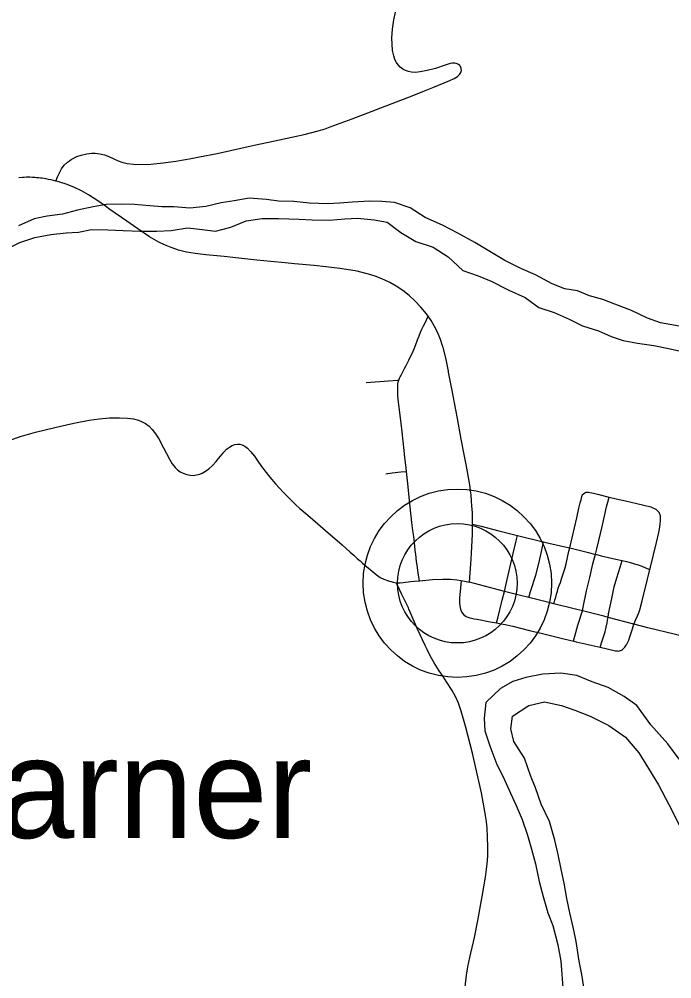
# Model space of a CAD drawing. Extents: x -10 to 158, y 8 to 33.
# Drawn here: x 126.856 to 127.371, y 25.356 to 26.114 of the extents above; entities that cross this region are included whole.
import ezdxf

# ---------------------------------------------------------------- set-up
doc = ezdxf.new("R2010")
doc.units = 0
for name, color, linetype in [('GM_X_Major_River', 7, 'Continuous'), ('GM_X_State_Route', 7, 'Continuous'), ('GM_X_Township_Road', 7, 'Continuous'), ('GM_X_Unincorporated', 7, 'Continuous'), ('GM_X_Unincorporated_Location', 7, 'Continuous'), ('GM_X_Unincorporated_Text', 7, 'Continuous')]:
    doc.layers.add(name, color=color, linetype=linetype)

msp = doc.modelspace()

# ---------------------------------------------------------------- linework, layer by layer
at = {"layer": 'GM_X_Major_River'}
for points in [[(127.3768, 25.87143), (127.36198, 25.87427), (127.3517, 25.87792), (127.33911, 25.88382), (127.32615, 25.88896), (127.31662, 25.89263), (127.30597, 25.89552), (127.29643, 25.89956), (127.28655, 25.90095), (127.27664, 25.90498), (127.26328, 25.91201), (127.25183, 25.91717), (127.23924, 25.92345), (127.22854, 25.92975), (127.21554, 25.93754), (127.20218, 25.94495), (127.18996, 25.95124), (127.17622, 25.9575), (127.16437, 25.96493), (127.15218, 25.96932), (127.14232, 25.96994), (127.13245, 25.97019), (127.11881, 25.96962), (127.10859, 25.96873), (127.09912, 25.96822), (127.08508, 25.96879), (127.07255, 25.97014), (127.06042, 25.97035), (127.05092, 25.97174), (127.03726, 25.97269), (127.02553, 25.97064), (127.01532, 25.96898), (127.00323, 25.96616), (126.99036, 25.96485), (126.97783, 25.96582), (126.96835, 25.96569), (126.95886, 25.9667), (126.94672, 25.96767)], [(126.94672, 25.96767), (126.93686, 25.96792), (126.92435, 25.96775), (126.91414, 25.96571), (126.90166, 25.96327), (126.88995, 25.96007), (126.87784, 25.95839), (126.86763, 25.95636), (126.8552, 25.95088)], [(126.92576, 25.94766), (126.9379, 25.94706), (126.95117, 25.94649), (126.96444, 25.94667), (126.97581, 25.9472), (126.98867, 25.94927), (126.99816, 25.94826), (127.01069, 25.94653), (127.02278, 25.94973), (127.03485, 25.95483), (127.04771, 25.95652), (127.0606, 25.95669), (127.07691, 25.95616), (127.08716, 25.95554), (127.10081, 25.95534), (127.11293, 25.95626), (127.12278, 25.95678), (127.13607, 25.95544), (127.14633, 25.95368), (127.15705, 25.94548), (127.1689, 25.93843), (127.18261, 25.93406), (127.19447, 25.92626), (127.20599, 25.91541), (127.21817, 25.9114), (127.22847, 25.90699), (127.24221, 25.89996), (127.25518, 25.89407), (127.2659, 25.88625), (127.27809, 25.88224), (127.28991, 25.87709), (127.30059, 25.87192), (127.31316, 25.86792), (127.32308, 25.8635), (127.3326, 25.86021), (127.344, 25.85809), (127.35692, 25.85637), (127.36832, 25.85387), (127.38163, 25.85101)], [(126.84521, 25.93215), (126.85613, 25.93761), (126.86821, 25.94157), (126.88069, 25.94402), (126.8928, 25.94532), (126.90265, 25.94583), (126.91286, 25.94786), (126.92576, 25.94766)], [(127.37687, 25.52958), (127.36798, 25.5416), (127.35451, 25.5566), (127.34331, 25.572), (127.33336, 25.57907), (127.32075, 25.58611), (127.30818, 25.59049), (127.29598, 25.59564), (127.28345, 25.59737), (127.26905, 25.5968), (127.25582, 25.59396), (127.24562, 25.59079), (127.23584, 25.58534), (127.22424, 25.57418), (127.22288, 25.56203), (127.2234, 25.55179), (127.22735, 25.54008), (127.23286, 25.52536), (127.23792, 25.51556), (127.24378, 25.50274), (127.24808, 25.49293), (127.25278, 25.48199), (127.25712, 25.46953), (127.2603, 25.45857), (127.26349, 25.44685), (127.26633, 25.43285), (127.26952, 25.42113), (127.27311, 25.40828), (127.27704, 25.39809), (127.28103, 25.38297), (127.28348, 25.3701), (127.28532, 25.34584)], [(127.30158, 25.34948), (127.29993, 25.35932), (127.29789, 25.36991), (127.2954, 25.38544), (127.29337, 25.39565), (127.29055, 25.40814), (127.28812, 25.41949), (127.28606, 25.4316), (127.28403, 25.44144), (127.28121, 25.4543), (127.27878, 25.46565), (127.27441, 25.48039), (127.26778, 25.49396), (127.26344, 25.5068), (127.25951, 25.51661), (127.25478, 25.53021), (127.24626, 25.54337), (127.24385, 25.55358), (127.24523, 25.56346), (127.25801, 25.57199), (127.27048, 25.57481), (127.28379, 25.57195), (127.29445, 25.5683), (127.30665, 25.56353), (127.32116, 25.55614), (127.33455, 25.54684), (127.34496, 25.53446), (127.3527, 25.52204), (127.36046, 25.50925)], [(127.36046, 25.50925), (127.36863, 25.4938), (127.37681, 25.4776)]]:
    msp.add_lwpolyline(points, dxfattribs=at)
at = {"layer": 'GM_X_State_Route'}
for points in [[(126.97656, 25.93332), (126.9756, 25.93365), (126.9705, 25.93577), (126.96608, 25.93794), (126.9586, 25.94225), (126.9493, 25.94838), (126.94066, 25.95443), (126.92743, 25.96369), (126.92392, 25.96626), (126.91782, 25.97056), (126.91052, 25.97539), (126.90506, 25.97848), (126.89939, 25.98117), (126.89355, 25.98346), (126.8879, 25.98526), (126.88454, 25.9861), (126.88093, 25.98704), (126.87891, 25.98747), (126.87707, 25.98781), (126.87535, 25.98813), (126.87394, 25.98835), (126.87262, 25.98851), (126.87098, 25.98868), (126.86945, 25.98884), (126.86797, 25.98895), (126.86627, 25.98906), (126.86409, 25.98917), (126.86157, 25.98917), (126.85971, 25.98911), (126.85823, 25.98901), (126.85539, 25.98878)], [(127.17861, 25.8794), (127.17729, 25.88128), (127.17293, 25.88663), (127.16822, 25.89167), (127.16357, 25.89589), (127.15862, 25.89974), (127.15337, 25.90319), (127.14849, 25.90602), (127.14452, 25.90789), (127.13756, 25.91075), (127.13339, 25.91216), (127.12248, 25.91495), (127.11756, 25.91582), (127.10892, 25.91715), (127.0978, 25.91847), (127.08852, 25.91941), (127.07305, 25.92084), (127.06563, 25.92153), (127.05451, 25.92256), (127.0434, 25.92379), (127.02672, 25.9256), (127.01745, 25.92656), (127.00322, 25.92783), (126.99462, 25.92884), (126.98796, 25.93004), (126.9814, 25.93167), (126.97656, 25.93332)], [(127.19004, 25.85598), (127.18844, 25.86095), (127.18629, 25.86619), (127.18377, 25.87126), (127.18089, 25.87613), (127.17861, 25.8794)], [(127.19464, 25.83606), (127.19423, 25.83868), (127.19287, 25.84532), (127.19036, 25.85499), (127.19004, 25.85598)], [(127.21364, 25.70928), (127.21371, 25.71525), (127.21376, 25.71975), (127.21359, 25.72413), (127.21318, 25.72969), (127.21292, 25.73341), (127.21254, 25.73835), (127.2121, 25.74138), (127.21143, 25.74627), (127.20877, 25.76219), (127.20719, 25.77009), (127.20483, 25.78225), (127.20174, 25.79874), (127.20051, 25.80545), (127.19769, 25.8207), (127.19477, 25.83519), (127.19464, 25.83606)], [(126.84751, 25.78129), (126.85745, 25.78463), (126.86874, 25.78781), (126.88375, 25.79158), (126.89888, 25.79497), (126.91103, 25.7973), (126.91898, 25.79842), (126.92698, 25.79907), (126.935, 25.79928), (126.94113, 25.799), (126.94595, 25.79831), (126.95002, 25.79721), (126.95277, 25.79606), (126.95538, 25.79464), (126.95826, 25.79251), (126.96083, 25.78997), (126.96343, 25.78664), (126.96602, 25.7825), (126.96976, 25.77542), (126.9743, 25.76658), (126.97659, 25.76283), (126.97892, 25.75983), (126.98075, 25.75804), (126.98282, 25.75651), (126.9851, 25.75531), (126.98813, 25.75427), (126.99066, 25.75382), (126.99323, 25.75371), (126.99581, 25.75404), (126.99828, 25.75468), (127.00008, 25.75539), (127.00291, 25.75695), (127.0055, 25.75885), (127.00833, 25.7614), (127.01123, 25.76467), (127.01316, 25.76696), (127.01467, 25.7689), (127.01738, 25.77215), (127.01947, 25.7743), (127.0218, 25.77607), (127.02382, 25.7772), (127.026, 25.77801), (127.02823, 25.77839), (127.02985, 25.77833), (127.03186, 25.77779), (127.03379, 25.77682), (127.03602, 25.7751), (127.03847, 25.77256), (127.04146, 25.76877), (127.04469, 25.76426), (127.04793, 25.7597), (127.05357, 25.75223), (127.05802, 25.74697), (127.06434, 25.74011), (127.06695, 25.73747), (127.07315, 25.73151), (127.074, 25.7307), (127.07744, 25.72745), (127.08355, 25.72225), (127.09153, 25.71543), (127.09766, 25.71021), (127.11068, 25.69879), (127.1139, 25.69591), (127.11713, 25.69302), (127.11989, 25.69056), (127.12267, 25.68811), (127.12497, 25.68607), (127.12682, 25.68444), (127.12866, 25.68283), (127.13004, 25.68163), (127.13142, 25.68045), (127.13281, 25.67926), (127.13757, 25.6753), (127.1407, 25.67316), (127.14351, 25.67171), (127.14645, 25.67059), (127.14819, 25.67009), (127.14934, 25.66979), (127.1511, 25.66935), (127.15349, 25.66894), (127.15447, 25.66889), (127.15663, 25.66893), (127.15885, 25.6691), (127.16474, 25.66977), (127.17112, 25.67036), (127.17179, 25.67042), (127.18218, 25.67139), (127.19019, 25.67183), (127.19631, 25.67174), (127.20118, 25.67124), (127.20462, 25.6706), (127.21121, 25.66931)], [(127.21121, 25.66931), (127.21233, 25.68371), (127.21259, 25.68742), (127.21296, 25.69238), (127.21361, 25.70729), (127.21364, 25.70928)], [(127.34092, 25.63628), (127.32068, 25.64152), (127.31725, 25.64241), (127.30038, 25.64672), (127.29379, 25.6484), (127.27795, 25.65225), (127.27509, 25.65296), (127.25801, 25.65716), (127.25159, 25.65874), (127.23882, 25.6621), (127.21121, 25.66931)], [(127.40176, 25.62107), (127.39067, 25.62371), (127.3738, 25.62792), (127.35212, 25.63338), (127.34092, 25.63628)]]:
    msp.add_lwpolyline(points, dxfattribs=at)
at = {"layer": 'GM_X_Township_Road'}
for points in [[(126.95214, 25.99931), (126.95959, 25.99959), (126.96949, 26.0005), (126.97933, 26.00186), (126.9915, 26.00403), (126.99817, 26.00522), (127.01217, 26.00795), (127.04128, 26.0144), (127.05767, 26.01801), (127.0807, 26.0229), (127.09191, 26.02588), (127.0972, 26.02752), (127.10127, 26.02897), (127.11875, 26.03537), (127.13446, 26.04127), (127.15707, 26.05001), (127.16457, 26.05296), (127.17431, 26.05688), (127.18231, 26.06003), (127.19585, 26.06558), (127.19918, 26.06711), (127.20172, 26.06879), (127.20262, 26.06958), (127.20342, 26.07046), (127.20398, 26.07126), (127.20434, 26.07192), (127.20485, 26.07363), (127.20478, 26.07485), (127.20463, 26.07554), (127.20444, 26.07613), (127.20398, 26.07699), (127.20355, 26.07758), (127.20264, 26.07836), (127.20156, 26.07889), (127.20075, 26.07916), (127.19978, 26.0793), (127.19881, 26.07939), (127.19794, 26.07933), (127.19612, 26.07902), (127.192, 26.07773), (127.18438, 26.07515), (127.17782, 26.0734), (127.17237, 26.07236), (127.16868, 26.07205), (127.16559, 26.07215), (127.16316, 26.07263), (127.16082, 26.07344), (127.15863, 26.07461), (127.15665, 26.0761), (127.15494, 26.07789), (127.15353, 26.07993), (127.15243, 26.08215), (127.15145, 26.08509), (127.15059, 26.08936), (127.1501, 26.0943), (127.15007, 26.09927), (127.15061, 26.10608), (127.15164, 26.11345), (127.15313, 26.12074)], [(126.88454, 25.9861), (126.88605, 25.98942), (126.8876, 25.99278), (126.88926, 25.99571), (126.89136, 25.99864), (126.89388, 26.00108), (126.89534, 26.0022), (126.89688, 26.00323), (126.90131, 26.00548), (126.9048, 26.00674), (126.90904, 26.00774), (126.91273, 26.00819), (126.91583, 26.0082), (126.91953, 26.00774), (126.92314, 26.00687), (126.92664, 26.00561), (126.93054, 26.00372), (126.93386, 26.00204), (126.93677, 26.00099), (126.94101, 26.00007), (126.94594, 25.9995), (126.95214, 25.99931)], [(127.16287, 25.84369), (127.16342, 25.84479), (127.16449, 25.84694), (127.16597, 25.84988), (127.16759, 25.85369), (127.16891, 25.85712), (127.17035, 25.86086), (127.1716, 25.86401), (127.17271, 25.86678), (127.17376, 25.86914), (127.17498, 25.87173), (127.17618, 25.87426), (127.17861, 25.8794)], [(127.1555, 25.82903), (127.15578, 25.82976), (127.15612, 25.8305), (127.15655, 25.83144), (127.15694, 25.83232), (127.1586, 25.83555), (127.16004, 25.83824), (127.16115, 25.84042), (127.16233, 25.84259), (127.16287, 25.84369)], [(127.12981, 25.82708), (127.15445, 25.82895), (127.1555, 25.82903)], [(127.1616, 25.75683), (127.16107, 25.76185), (127.16034, 25.76793), (127.15957, 25.77342), (127.15815, 25.7882), (127.15744, 25.79492), (127.15528, 25.81147), (127.15504, 25.81377), (127.15481, 25.81691), (127.15463, 25.8206), (127.15463, 25.82244), (127.1547, 25.82415), (127.15473, 25.8251), (127.15481, 25.82603), (127.15501, 25.82726), (127.15521, 25.82808), (127.1555, 25.82903)], [(127.14521, 25.75494), (127.15025, 25.75563), (127.15717, 25.75637), (127.1616, 25.75683)], [(127.17179, 25.67042), (127.17125, 25.67359), (127.17077, 25.67646), (127.17043, 25.67874), (127.16988, 25.68265), (127.16948, 25.6856), (127.1691, 25.68865), (127.16879, 25.69152), (127.1685, 25.69425), (127.1681, 25.69775), (127.16723, 25.70546), (127.16664, 25.71027), (127.16579, 25.71646), (127.16438, 25.72895), (127.16237, 25.7496), (127.1616, 25.75683)], [(127.2904, 25.69634), (127.29228, 25.7043), (127.29595, 25.72029), (127.29773, 25.72784), (127.29875, 25.73191), (127.29934, 25.73431), (127.30003, 25.73709), (127.30028, 25.73768), (127.30088, 25.73858), (127.30136, 25.7391), (127.30247, 25.73996)], [(127.30247, 25.73996), (127.30337, 25.74034), (127.30417, 25.74048), (127.3052, 25.74046), (127.30628, 25.7403), (127.3079, 25.73991), (127.3093, 25.73953), (127.31332, 25.73853), (127.32059, 25.73679), (127.32158, 25.73656)], [(127.31075, 25.69133), (127.3119, 25.6956), (127.3162, 25.7144), (127.31951, 25.72897), (127.32049, 25.73257), (127.32158, 25.73656)], [(127.32158, 25.73656), (127.32707, 25.73526), (127.33448, 25.73351), (127.34332, 25.73152), (127.34902, 25.73024), (127.35441, 25.7288), (127.35668, 25.72783), (127.35831, 25.72692), (127.35973, 25.72573), (127.36094, 25.7243)], [(127.35373, 25.67937), (127.35419, 25.6813), (127.35896, 25.70062), (127.36072, 25.70848), (127.36151, 25.71275), (127.36188, 25.71577), (127.36208, 25.71773), (127.36215, 25.7195), (127.36212, 25.72073), (127.36204, 25.72175), (127.36183, 25.72258), (127.36159, 25.72316), (127.36094, 25.7243)], [(127.21371, 25.71525), (127.22055, 25.71352), (127.23437, 25.71001), (127.24927, 25.70624)], [(127.23882, 25.6621), (127.2411, 25.6714), (127.24572, 25.6919), (127.24825, 25.7021), (127.24927, 25.70624)], [(127.24927, 25.70624), (127.25118, 25.70576), (127.26742, 25.70173), (127.26963, 25.70117)], [(127.25801, 25.65716), (127.25953, 25.6619), (127.26368, 25.67495), (127.26606, 25.68398), (127.26811, 25.69369), (127.26887, 25.69723), (127.26963, 25.70117)], [(127.26963, 25.70117), (127.27404, 25.70004), (127.28553, 25.69752), (127.2904, 25.69634)], [(127.27795, 25.65225), (127.27817, 25.65305), (127.27875, 25.65512), (127.27939, 25.65743), (127.28006, 25.65985), (127.28068, 25.66223), (127.28133, 25.66453), (127.28211, 25.66679), (127.283, 25.66915), (127.28419, 25.67268), (127.28536, 25.67604), (127.28656, 25.67986), (127.28751, 25.68387), (127.28982, 25.69392), (127.2904, 25.69634)], [(127.2904, 25.69634), (127.30523, 25.69277), (127.30879, 25.69183), (127.31075, 25.69133)], [(127.30038, 25.64672), (127.30095, 25.64968), (127.3037, 25.66252), (127.3062, 25.67302), (127.30876, 25.68393), (127.31075, 25.69133)], [(127.31075, 25.69133), (127.31536, 25.69014), (127.32677, 25.68754), (127.3317, 25.68642)], [(127.32068, 25.64152), (127.3211, 25.64425), (127.32356, 25.65647), (127.32561, 25.66558), (127.32765, 25.67278), (127.33013, 25.68115), (127.3317, 25.68642)], [(127.3317, 25.68642), (127.3352, 25.68563), (127.33909, 25.68457), (127.34145, 25.68391), (127.34436, 25.68294), (127.34729, 25.68185), (127.35012, 25.68079), (127.35373, 25.67937)], [(127.34092, 25.63628), (127.34174, 25.63801), (127.34259, 25.63986), (127.3438, 25.6427), (127.34465, 25.64462), (127.34518, 25.64597), (127.34569, 25.64749), (127.34766, 25.65468), (127.35187, 25.6716), (127.35373, 25.67937)], [(127.20781, 25.34967), (127.20903, 25.35887), (127.21008, 25.36561), (127.21159, 25.3729), (127.21514, 25.38863), (127.2179, 25.40201), (127.22139, 25.42095), (127.22383, 25.43629), (127.22516, 25.44677), (127.22566, 25.45296), (127.22585, 25.45979), (127.22562, 25.46848), (127.22526, 25.47468), (127.22466, 25.48024), (127.2234, 25.48821), (127.22064, 25.50287), (127.21743, 25.51807), (127.21359, 25.5344), (127.20821, 25.55547), (127.20475, 25.56741), (127.20251, 25.57385), (127.20022, 25.57895), (127.19752, 25.58384), (127.19315, 25.59063), (127.19039, 25.59476), (127.18733, 25.59943), (127.1834, 25.60571), (127.18032, 25.61107), (127.17779, 25.61603), (127.17622, 25.61938), (127.17014, 25.63229), (127.16433, 25.64575), (127.16338, 25.64789), (127.16306, 25.64907), (127.16261, 25.65002), (127.16126, 25.65275), (127.1602, 25.65485), (127.1576, 25.66023), (127.15447, 25.66687), (127.15349, 25.66894)], [(127.20462, 25.6706), (127.20413, 25.6648), (127.20345, 25.65671), (127.20342, 25.65234), (127.20381, 25.64922), (127.20454, 25.64684), (127.20538, 25.64518), (127.20655, 25.64372), (127.2075, 25.6429), (127.20874, 25.64226), (127.20993, 25.64176), (127.21144, 25.64123), (127.21282, 25.64091), (127.21488, 25.6405), (127.21727, 25.64001), (127.22763, 25.63811), (127.23272, 25.63721)], [(127.23272, 25.63721), (127.23361, 25.64087), (127.23711, 25.65522), (127.23882, 25.6621)], [(127.29355, 25.62276), (127.29378, 25.62367), (127.29678, 25.6355), (127.30038, 25.64672)], [(127.23272, 25.63721), (127.23667, 25.63637), (127.24074, 25.63551), (127.24539, 25.6345), (127.25856, 25.63123), (127.26881, 25.62868), (127.28573, 25.62467), (127.29355, 25.62276)], [(127.31453, 25.61794), (127.3161, 25.62304), (127.3183, 25.6302), (127.31925, 25.63389), (127.32004, 25.6373), (127.32032, 25.63927), (127.32068, 25.64152)], [(127.31453, 25.61794), (127.32667, 25.6152), (127.32781, 25.61501), (127.32878, 25.61494), (127.32972, 25.61499), (127.33055, 25.61534), (127.33117, 25.61565), (127.33206, 25.61624), (127.33303, 25.61708), (127.33388, 25.61803), (127.33449, 25.61883), (127.33522, 25.6199), (127.33577, 25.62083), (127.33634, 25.62205), (127.33698, 25.62362), (127.33791, 25.62618), (127.33908, 25.63005), (127.33986, 25.63261), (127.34092, 25.63628)], [(127.29355, 25.62276), (127.29537, 25.62231), (127.30263, 25.62063), (127.31453, 25.61794)]]:
    msp.add_lwpolyline(points, dxfattribs=at)
at = {"layer": 'GM_X_Unincorporated'}
for radius in [0.0744, 0.04716]:
    msp.add_circle((127.20167, 25.66847), radius, dxfattribs=at)
at = {"layer": 'GM_X_Unincorporated_Location'}
msp.add_line((127.20167, 25.66847), (127.20167, 25.66847), dxfattribs=at)

# ---------------------------------------------------------------- texts
at = {"layer": 'GM_X_Unincorporated_Text'}
msp.add_text('Warner', height=0.078977, rotation=0.00001, dxfattribs=at).set_placement((126.74076, 25.46729))

doc.saveas('drawing.dxf')
